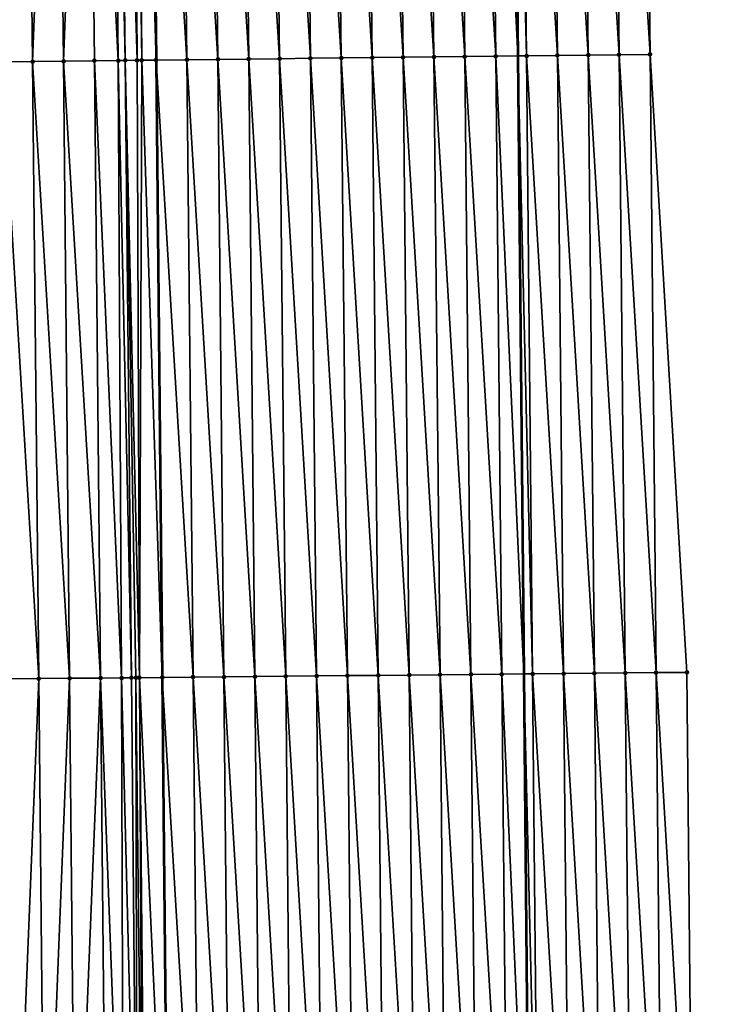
# Model space of a CAD drawing. Header units: feet. Extents: x 2007189 to 2022806, y 818621 to 837694.
# Tile 476 of 656: x 2011355 to 2011379, y 830837 to 830868. Entities that reach past the tile are written whole.
import ezdxf

# ---------------------------------------------------------------- set-up
doc = ezdxf.new("R2010")
doc.units = ezdxf.units.FT
doc.header["$MEASUREMENT"] = 0
for name, color, linetype, lineweight in [('EP_Travel Lane', 172, 'Continuous', 53), ('Road Shots', 141, 'Continuous', 100), ('Road X-Section', 40, 'Continuous', 13), ('STRIPING', 60, 'Continuous', 53)]:
    doc.layers.add(name, color=color, linetype=linetype, lineweight=lineweight)
doc.layers.add('I-77-MM17-21_SB-Surface-Border', color=7, linetype='Continuous')
doc.layers.add('I-77-MM17-21_SB-Surface-TIN', color=7, linetype='Continuous')

msp = doc.modelspace()

# ---------------------------------------------------------------- linework, layer by layer
at = {"layer": 'EP_Travel Lane'}
msp.add_polyline3d([(2011370.908511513, 830927.2307567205, 328.602918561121), (2011371.144487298, 830907.2326150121, 328.4649131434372), (2011371.380464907, 830887.2343187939, 328.3528500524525), (2011371.616442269, 830867.2360434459, 328.2372657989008), (2011371.806649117, 830847.2115100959, 328.1174788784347), (2011371.98681264, 830827.2126303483, 328.0052366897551), (2011372.16697453, 830807.2139318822, 327.8635609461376), (2011372.347138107, 830787.2150462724, 327.7522486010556), (2011372.527302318, 830767.2160901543, 327.6523888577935), (2011372.70746547, 830747.2172516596, 327.5334270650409), (2011372.887626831, 830727.218611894, 327.3822648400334), (2011373.067790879, 830707.2196739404, 327.2794187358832), (2011373.247952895, 830687.2209615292, 327.1400246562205)], dxfattribs=at)
at = {"layer": 'I-77-MM17-21_SB-Surface-Border', "color": 3, "linetype": 'Continuous', "lineweight": -3}
msp.add_polyline3d([(2011376.20511839, 830927.2924731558, 328.4337136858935), (2011375.434396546, 830907.2826045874, 328.3273162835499), (2011375.663608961, 830887.2842023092, 328.2200385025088), (2011375.892820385, 830867.2858864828, 328.0982354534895), (2011377.091119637, 830847.2631999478, 327.9437512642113), (2011377.282681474, 830827.2644417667, 327.8295090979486), (2011377.474241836, 830807.2658374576, 327.6902612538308), (2011377.665803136, 830787.2671353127, 327.5669049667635), (2011377.857365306, 830767.2683422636, 327.4583162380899), (2011378.048928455, 830747.2694470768, 327.3662446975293), (2011378.240488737, 830727.2708511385, 327.2256827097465), (2011378.43205001, 830707.2721518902, 327.1018280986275), (2011378.623611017, 830687.2734802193, 326.9735307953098)], dxfattribs=at)
at = {"layer": 'I-77-MM17-21_SB-Surface-TIN', "color": 128, "linetype": 'Continuous', "lineweight": -3}
for points in [[(2011366.664215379, 830887.1797180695, 328.4442729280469), (2011367.893359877, 830867.1929719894, 328.3042040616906), (2011367.664148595, 830887.1912754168, 328.4280801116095)], [(2011367.664148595, 830887.1912754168, 328.4280801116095), (2011368.893293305, 830867.204510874, 328.2911065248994), (2011368.664082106, 830887.2028071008, 328.4161908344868)], [(2011367.664148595, 830887.1912754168, 328.4280801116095), (2011367.893359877, 830867.1929719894, 328.3042040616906), (2011368.893293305, 830867.204510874, 328.2911065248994)], [(2011368.664082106, 830887.2028071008, 328.4161908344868), (2011369.893227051, 830867.2160220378, 328.282657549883), (2011369.664015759, 830887.2143263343, 328.4063894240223)], [(2011368.664082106, 830887.2028071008, 328.4161908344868), (2011368.893293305, 830867.204510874, 328.2911065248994), (2011369.893227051, 830867.2160220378, 328.282657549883)], [(2011369.664015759, 830887.2143263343, 328.4063894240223), (2011370.893159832, 830867.2276173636, 328.2600952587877), (2011370.663947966, 830887.2259717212, 328.3754330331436)], [(2011369.664015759, 830887.2143263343, 328.4063894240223), (2011369.893227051, 830867.2160220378, 328.282657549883), (2011370.893159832, 830867.2276173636, 328.2600952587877)], [(2011370.663947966, 830887.2259717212, 328.3754330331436), (2011371.616442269, 830867.2360434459, 328.2372657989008), (2011371.380464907, 830887.2343187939, 328.3528500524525)], [(2011370.663947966, 830887.2259717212, 328.3754330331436), (2011370.893159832, 830867.2276173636, 328.2600952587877), (2011371.616442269, 830867.2360434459, 328.2372657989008)], [(2011371.663880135, 830887.237620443, 328.3439174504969), (2011371.380464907, 830887.2343187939, 328.3528500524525), (2011371.893091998, 830867.2392663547, 328.2285337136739)], [(2011371.893091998, 830867.2392663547, 328.2285337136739), (2011371.380464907, 830887.2343187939, 328.3528500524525), (2011371.616442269, 830867.2360434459, 328.2372657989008)], [(2011371.663880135, 830887.237620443, 328.3439174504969), (2011372.893023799, 830867.2509471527, 328.1916383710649), (2011372.663812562, 830887.2492466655, 328.3161747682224)], [(2011371.663880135, 830887.237620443, 328.3439174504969), (2011371.893091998, 830867.2392663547, 328.2285337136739), (2011372.893023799, 830867.2509471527, 328.1916383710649)], [(2011372.663812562, 830887.2492466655, 328.3161747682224), (2011373.892956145, 830867.2625804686, 328.1627054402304), (2011373.663744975, 830887.2608741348, 328.288223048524)], [(2011372.663812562, 830887.2492466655, 328.3161747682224), (2011372.893023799, 830867.2509471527, 328.1916383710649), (2011373.892956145, 830867.2625804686, 328.1627054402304)], [(2011373.663744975, 830887.2608741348, 328.288223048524), (2011374.892888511, 830867.2742119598, 328.134078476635), (2011374.663677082, 830887.2725282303, 328.2558063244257)], [(2011373.663744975, 830887.2608741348, 328.288223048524), (2011373.892956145, 830867.2625804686, 328.1627054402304), (2011374.892888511, 830867.2742119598, 328.134078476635)], [(2011374.663677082, 830887.2725282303, 328.2558063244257), (2011375.892820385, 830867.2858864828, 328.0982354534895), (2011375.663608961, 830887.2842023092, 328.2200385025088)], [(2011374.663677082, 830887.2725282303, 328.2558063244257), (2011374.892888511, 830867.2742119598, 328.134078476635), (2011375.892820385, 830867.2858864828, 328.0982354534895)], [(2011354.665005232, 830887.0420377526, 328.4695778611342), (2011354.894216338, 830867.0437496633, 328.3431398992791), (2011355.664940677, 830887.0534006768, 328.4859883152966)], [(2011355.664940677, 830887.0534006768, 328.4859883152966), (2011354.894216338, 830867.0437496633, 328.3431398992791), (2011355.894151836, 830867.0551079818, 328.3603219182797)], [(2011355.664940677, 830887.0534006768, 328.4859883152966), (2011355.894151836, 830867.0551079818, 328.3603219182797), (2011356.664876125, 830887.0647633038, 328.5024485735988)], [(2011356.664876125, 830887.0647633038, 328.5024485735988), (2011355.894151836, 830867.0551079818, 328.3603219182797), (2011356.894087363, 830867.0664637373, 328.3779337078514)], [(2011356.664876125, 830887.0647633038, 328.5024485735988), (2011356.894087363, 830867.0664637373, 328.3779337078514), (2011357.664811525, 830887.0761301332, 328.5182041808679)], [(2011357.664811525, 830887.0761301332, 328.5182041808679), (2011356.894087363, 830867.0664637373, 328.3779337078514), (2011357.894022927, 830867.077816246, 328.3960899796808)], [(2011357.664811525, 830887.0761301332, 328.5182041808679), (2011358.664238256, 830867.0865796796, 328.4068903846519), (2011358.469668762, 830887.0852993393, 328.5275426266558)], [(2011357.664811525, 830887.0761301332, 328.5182041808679), (2011357.894022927, 830867.077816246, 328.3960899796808), (2011358.664238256, 830867.0865796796, 328.4068903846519)], [(2011358.469668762, 830887.0852993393, 328.5275426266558), (2011358.893958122, 830867.0892009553, 328.4088464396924), (2011358.664746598, 830887.0875254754, 328.5291783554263)], [(2011358.469668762, 830887.0852993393, 328.5275426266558), (2011358.664238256, 830867.0865796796, 328.4068903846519), (2011358.893958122, 830867.0892009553, 328.4088464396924)], [(2011358.664746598, 830887.0875254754, 328.5291783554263), (2011359.277817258, 830867.0935900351, 328.4106127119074), (2011359.15343362, 830887.0931149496, 328.5311284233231)], [(2011358.664746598, 830887.0875254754, 328.5291783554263), (2011358.893958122, 830867.0892009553, 328.4088464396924), (2011359.277817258, 830867.0935900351, 328.4106127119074)], [(2011359.15343362, 830887.0931149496, 328.5311284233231), (2011359.426664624, 830867.0952960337, 328.4106161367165), (2011359.279711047, 830887.0945617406, 328.5312193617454)], [(2011359.15343362, 830887.0931149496, 328.5311284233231), (2011359.277817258, 830867.0935900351, 328.4106127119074), (2011359.426664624, 830867.0952960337, 328.4106161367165)], [(2011359.279711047, 830887.0945617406, 328.5312193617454), (2011359.893884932, 830867.1006615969, 328.4088551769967), (2011359.664673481, 830887.0989796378, 328.5302744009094)], [(2011359.279711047, 830887.0945617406, 328.5312193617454), (2011359.426664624, 830867.0952960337, 328.4106161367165), (2011359.893884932, 830867.1006615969, 328.4088551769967)], [(2011360.664614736, 830887.1104913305, 328.5217519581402), (2011359.664673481, 830887.0989796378, 328.5302744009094), (2011360.893826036, 830867.1121864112, 328.3981315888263)], [(2011360.893826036, 830867.1121864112, 328.3981315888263), (2011359.664673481, 830887.0989796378, 328.5302744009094), (2011359.893884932, 830867.1006615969, 328.4088551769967)], [(2011360.664614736, 830887.1104913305, 328.5217519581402), (2011361.893759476, 830867.1237242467, 328.3852099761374), (2011361.664547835, 830887.1220588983, 328.5038452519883)], [(2011360.664614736, 830887.1104913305, 328.5217519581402), (2011360.893826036, 830867.1121864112, 328.3981315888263), (2011361.893759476, 830867.1237242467, 328.3852099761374)], [(2011361.664547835, 830887.1220588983, 328.5038452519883), (2011362.893692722, 830867.1352789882, 328.3694533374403), (2011362.664481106, 830887.1336115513, 328.4884396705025)], [(2011361.664547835, 830887.1220588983, 328.5038452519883), (2011361.893759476, 830867.1237242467, 328.3852099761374), (2011362.893692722, 830867.1352789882, 328.3694533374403)], [(2011362.664481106, 830887.1336115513, 328.4884396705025), (2011363.893626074, 830867.146824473, 328.3552490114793), (2011363.664414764, 830887.1451302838, 328.4787222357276)], [(2011362.664481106, 830887.1336115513, 328.4884396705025), (2011362.893692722, 830867.1352789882, 328.3694533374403), (2011363.893626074, 830867.146824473, 328.3552490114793)], [(2011363.664414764, 830887.1451302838, 328.4787222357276), (2011364.893559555, 830867.1583587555, 328.3429231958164), (2011364.664348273, 830887.1566621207, 328.4668073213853)], [(2011363.664414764, 830887.1451302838, 328.4787222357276), (2011363.893626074, 830867.146824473, 328.3552490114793), (2011364.893559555, 830867.1583587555, 328.3429231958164)], [(2011364.664348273, 830887.1566621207, 328.4668073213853), (2011365.893493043, 830867.1698924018, 328.3307040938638), (2011365.664281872, 830887.1681860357, 328.4562208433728)], [(2011364.664348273, 830887.1566621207, 328.4668073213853), (2011364.893559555, 830867.1583587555, 328.3429231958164), (2011365.893493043, 830867.1698924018, 328.3307040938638)], [(2011365.664281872, 830887.1681860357, 328.4562208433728), (2011366.893426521, 830867.1814268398, 328.31835219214), (2011366.664215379, 830887.1797180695, 328.4442729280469)], [(2011365.664281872, 830887.1681860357, 328.4562208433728), (2011365.893493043, 830867.1698924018, 328.3307040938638), (2011366.893426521, 830867.1814268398, 328.31835219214)], [(2011366.664215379, 830887.1797180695, 328.4442729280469), (2011366.893426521, 830867.1814268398, 328.31835219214), (2011367.893359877, 830867.1929719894, 328.3042040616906)], [(2011359.091965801, 830847.0886555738, 328.2900745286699), (2011358.893958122, 830867.0892009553, 328.4088464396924), (2011358.664238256, 830867.0865796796, 328.4068903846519)], [(2011359.350793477, 830847.0911279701, 328.2911821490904), (2011359.277817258, 830867.0935900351, 328.4106127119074), (2011358.893958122, 830867.0892009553, 328.4088464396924)], [(2011359.091965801, 830847.0886555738, 328.2900745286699), (2011359.240988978, 830847.0900775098, 328.2909677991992), (2011358.893958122, 830867.0892009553, 328.4088464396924)], [(2011359.240988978, 830847.0900775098, 328.2909677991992), (2011359.350793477, 830847.0911279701, 328.2911821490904), (2011358.893958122, 830867.0892009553, 328.4088464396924)], [(2011359.350793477, 830847.0911279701, 328.2911821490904), (2011359.426664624, 830867.0952960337, 328.4106161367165), (2011359.277817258, 830867.0935900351, 328.4106127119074)], [(2011359.350793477, 830847.0911279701, 328.2911821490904), (2011360.091912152, 830847.0982547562, 328.2866677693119), (2011359.426664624, 830867.0952960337, 328.4106161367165)], [(2011359.426664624, 830867.0952960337, 328.4106161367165), (2011360.091912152, 830847.0982547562, 328.2866677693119), (2011359.893884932, 830867.1006615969, 328.4088551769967)], [(2011361.091873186, 830847.1079028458, 328.2753549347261), (2011360.893826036, 830867.1121864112, 328.3981315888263), (2011359.893884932, 830867.1006615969, 328.4088551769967)], [(2011361.091873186, 830847.1079028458, 328.2753549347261), (2011359.893884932, 830867.1006615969, 328.4088551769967), (2011360.091912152, 830847.0982547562, 328.2866677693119)], [(2011362.091826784, 830847.1175364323, 328.2663817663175), (2011361.893759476, 830867.1237242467, 328.3852099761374), (2011360.893826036, 830867.1121864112, 328.3981315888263)], [(2011361.091873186, 830847.1079028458, 328.2753549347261), (2011362.091826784, 830847.1175364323, 328.2663817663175), (2011360.893826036, 830867.1121864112, 328.3981315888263)], [(2011363.091779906, 830847.1272196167, 328.2493669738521), (2011362.893692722, 830867.1352789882, 328.3694533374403), (2011361.893759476, 830867.1237242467, 328.3852099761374)], [(2011362.091826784, 830847.1175364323, 328.2663817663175), (2011363.091779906, 830847.1272196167, 328.2493669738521), (2011361.893759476, 830867.1237242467, 328.3852099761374)], [(2011364.091733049, 830847.1369006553, 328.232700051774), (2011363.893626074, 830867.146824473, 328.3552490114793), (2011362.893692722, 830867.1352789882, 328.3694533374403)], [(2011363.091779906, 830847.1272196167, 328.2493669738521), (2011364.091733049, 830847.1369006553, 328.232700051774), (2011362.893692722, 830867.1352789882, 328.3694533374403)], [(2011365.091686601, 830847.146539, 328.2229554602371), (2011364.893559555, 830867.1583587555, 328.3429231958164), (2011363.893626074, 830867.146824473, 328.3552490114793)], [(2011364.091733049, 830847.1369006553, 328.232700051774), (2011365.091686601, 830847.146539, 328.2229554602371), (2011363.893626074, 830867.146824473, 328.3552490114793)], [(2011366.091640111, 830847.156181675, 328.2125087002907), (2011365.893493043, 830867.1698924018, 328.3307040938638), (2011364.893559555, 830867.1583587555, 328.3429231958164)], [(2011365.091686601, 830847.146539, 328.2229554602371), (2011366.091640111, 830847.156181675, 328.2125087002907), (2011364.893559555, 830867.1583587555, 328.3429231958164)], [(2011367.091593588, 830847.1658278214, 328.2014991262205), (2011366.893426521, 830867.1814268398, 328.31835219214), (2011365.893493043, 830867.1698924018, 328.3307040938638)], [(2011366.091640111, 830847.156181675, 328.2125087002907), (2011367.091593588, 830847.1658278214, 328.2014991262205), (2011365.893493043, 830867.1698924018, 328.3307040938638)], [(2011368.091546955, 830847.175485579, 328.1886069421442), (2011367.893359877, 830867.1929719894, 328.3042040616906), (2011366.893426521, 830867.1814268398, 328.31835219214)], [(2011367.091593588, 830847.1658278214, 328.2014991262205), (2011368.091546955, 830847.175485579, 328.1886069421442), (2011366.893426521, 830867.1814268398, 328.31835219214)], [(2011369.091500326, 830847.1851427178, 328.1758151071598), (2011368.893293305, 830867.204510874, 328.2911065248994), (2011367.893359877, 830867.1929719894, 328.3042040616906)], [(2011368.091546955, 830847.175485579, 328.1886069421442), (2011369.091500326, 830847.1851427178, 328.1758151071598), (2011367.893359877, 830867.1929719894, 328.3042040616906)], [(2011370.091453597, 830847.1948103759, 328.1613176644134), (2011369.893227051, 830867.2160220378, 328.282657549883), (2011368.893293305, 830867.204510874, 328.2911065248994)], [(2011369.091500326, 830847.1851427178, 328.1758151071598), (2011370.091453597, 830847.1948103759, 328.1613176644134), (2011368.893293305, 830867.204510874, 328.2911065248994)], [(2011371.091406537, 830847.2045127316, 328.1411944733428), (2011370.893159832, 830867.2276173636, 328.2600952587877), (2011369.893227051, 830867.2160220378, 328.282657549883)], [(2011370.091453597, 830847.1948103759, 328.1613176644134), (2011371.091406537, 830847.2045127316, 328.1411944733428), (2011369.893227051, 830867.2160220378, 328.282657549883)], [(2011370.893159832, 830867.2276173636, 328.2600952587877), (2011371.806649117, 830847.2115100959, 328.1174788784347), (2011371.616442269, 830867.2360434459, 328.2372657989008)], [(2011371.091406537, 830847.2045127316, 328.1411944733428), (2011371.806649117, 830847.2115100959, 328.1174788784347), (2011370.893159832, 830867.2276173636, 328.2600952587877)], [(2011372.091358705, 830847.214295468, 328.1080386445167), (2011371.893091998, 830867.2392663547, 328.2285337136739), (2011371.616442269, 830867.2360434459, 328.2372657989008)], [(2011372.091358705, 830847.214295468, 328.1080386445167), (2011371.616442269, 830867.2360434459, 328.2372657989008), (2011371.806649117, 830847.2115100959, 328.1174788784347)], [(2011373.091311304, 830847.2240332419, 328.0821728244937), (2011372.893023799, 830867.2509471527, 328.1916383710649), (2011371.893091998, 830867.2392663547, 328.2285337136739)], [(2011372.091358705, 830847.214295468, 328.1080386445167), (2011373.091311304, 830847.2240332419, 328.0821728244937), (2011371.893091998, 830867.2392663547, 328.2285337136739)], [(2011374.091263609, 830847.2338017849, 328.0513182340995), (2011373.892956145, 830867.2625804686, 328.1627054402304), (2011372.893023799, 830867.2509471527, 328.1916383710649)], [(2011373.091311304, 830847.2240332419, 328.0821728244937), (2011374.091263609, 830847.2338017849, 328.0513182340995), (2011372.893023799, 830867.2509471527, 328.1916383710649)], [(2011375.091215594, 830847.2436037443, 328.0150456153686), (2011374.892888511, 830867.2742119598, 328.134078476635), (2011373.892956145, 830867.2625804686, 328.1627054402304)], [(2011374.091263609, 830847.2338017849, 328.0513182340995), (2011375.091215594, 830847.2436037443, 328.0150456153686), (2011373.892956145, 830867.2625804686, 328.1627054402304)], [(2011376.091167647, 830847.2533985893, 327.9799264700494), (2011375.892820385, 830867.2858864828, 328.0982354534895), (2011374.892888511, 830867.2742119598, 328.134078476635)], [(2011375.091215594, 830847.2436037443, 328.0150456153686), (2011376.091167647, 830847.2533985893, 327.9799264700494), (2011374.892888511, 830867.2742119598, 328.134078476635)], [(2011376.091167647, 830847.2533985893, 327.9799264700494), (2011377.091119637, 830847.2631999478, 327.9437512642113), (2011375.892820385, 830867.2858864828, 328.0982354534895)], [(2011356.09210045, 830847.0602306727, 328.2398397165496), (2011355.894151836, 830867.0551079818, 328.3603219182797), (2011354.894216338, 830867.0437496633, 328.3431398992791)], [(2011355.092145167, 830847.0507731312, 328.2202694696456), (2011356.09210045, 830847.0602306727, 328.2398397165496), (2011354.894216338, 830867.0437496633, 328.3431398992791)], [(2011357.092055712, 830847.0696904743, 328.2590435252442), (2011356.894087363, 830867.0664637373, 328.3779337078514), (2011355.894151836, 830867.0551079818, 328.3603219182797)], [(2011356.09210045, 830847.0602306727, 328.2398397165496), (2011357.092055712, 830847.0696904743, 328.2590435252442), (2011355.894151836, 830867.0551079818, 328.3603219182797)], [(2011358.092010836, 830847.0791647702, 328.2758972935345), (2011357.894022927, 830867.077816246, 328.3960899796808), (2011356.894087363, 830867.0664637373, 328.3779337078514)], [(2011357.092055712, 830847.0696904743, 328.2590435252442), (2011358.092010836, 830847.0791647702, 328.2758972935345), (2011356.894087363, 830867.0664637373, 328.3779337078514)], [(2011358.77310541, 830847.085623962, 328.2864023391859), (2011358.664238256, 830867.0865796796, 328.4068903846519), (2011357.894022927, 830867.077816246, 328.3960899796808)], [(2011358.092010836, 830847.0791647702, 328.2758972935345), (2011358.77310541, 830847.085623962, 328.2864023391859), (2011357.894022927, 830867.077816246, 328.3960899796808)], [(2011358.77310541, 830847.085623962, 328.2864023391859), (2011359.091965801, 830847.0886555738, 328.2900745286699), (2011358.664238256, 830867.0865796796, 328.4068903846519)], [(2011355.092145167, 830847.0507731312, 328.2202694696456), (2011355.28370883, 830827.0518241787, 328.1369252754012), (2011356.09210045, 830847.0602306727, 328.2398397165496)], [(2011356.09210045, 830847.0602306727, 328.2398397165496), (2011355.28370883, 830827.0518241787, 328.1369252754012), (2011356.283663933, 830827.0613006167, 328.1534332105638)], [(2011356.09210045, 830847.0602306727, 328.2398397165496), (2011356.283663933, 830827.0613006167, 328.1534332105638), (2011357.092055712, 830847.0696904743, 328.2590435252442)], [(2011357.092055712, 830847.0696904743, 328.2590435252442), (2011356.283663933, 830827.0613006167, 328.1534332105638), (2011357.283618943, 830827.0707867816, 328.1683640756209)], [(2011357.092055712, 830847.0696904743, 328.2590435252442), (2011357.283618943, 830827.0707867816, 328.1683640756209), (2011358.092010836, 830847.0791647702, 328.2758972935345)], [(2011358.092010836, 830847.0791647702, 328.2758972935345), (2011357.283618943, 830827.0707867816, 328.1683640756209), (2011358.283573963, 830827.080271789, 328.1834825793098)], [(2011358.092010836, 830847.0791647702, 328.2758972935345), (2011358.841588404, 830827.0855669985, 328.1915626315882), (2011358.77310541, 830847.085623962, 328.2864023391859)], [(2011358.092010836, 830847.0791647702, 328.2758972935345), (2011358.283573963, 830827.080271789, 328.1834825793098), (2011358.841588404, 830827.0855669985, 328.1915626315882)], [(2011358.77310541, 830847.085623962, 328.2864023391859), (2011359.28352883, 830827.0897728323, 328.1960011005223), (2011359.091965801, 830847.0886555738, 328.2900745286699)], [(2011358.77310541, 830847.085623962, 328.2864023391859), (2011358.841588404, 830827.0855669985, 328.1915626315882), (2011359.28352883, 830827.0897728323, 328.1960011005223)], [(2011359.091965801, 830847.0886555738, 328.2900745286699), (2011359.28352883, 830827.0897728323, 328.1960011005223), (2011359.240988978, 830847.0900775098, 328.2909677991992)], [(2011359.240988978, 830847.0900775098, 328.2909677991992), (2011359.458608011, 830827.0914465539, 328.1965373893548), (2011359.350793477, 830847.0911279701, 328.2911821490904)], [(2011359.240988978, 830847.0900775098, 328.2909677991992), (2011359.28352883, 830827.0897728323, 328.1960011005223), (2011359.458608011, 830827.0914465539, 328.1965373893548)], [(2011359.350793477, 830847.0911279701, 328.2911821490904), (2011360.283475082, 830827.0993823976, 328.1909124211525), (2011360.091912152, 830847.0982547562, 328.2866677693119)], [(2011359.350793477, 830847.0911279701, 328.2911821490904), (2011359.543842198, 830827.0922628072, 328.1965663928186), (2011360.283475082, 830827.0993823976, 328.1909124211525)], [(2011359.350793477, 830847.0911279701, 328.2911821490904), (2011359.458608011, 830827.0914465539, 328.1965373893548), (2011359.543842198, 830827.0922628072, 328.1965663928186)], [(2011361.091873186, 830847.1079028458, 328.2753549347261), (2011360.091912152, 830847.0982547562, 328.2866677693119), (2011361.283435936, 830827.1090492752, 328.1765548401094)], [(2011361.283435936, 830827.1090492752, 328.1765548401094), (2011360.091912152, 830847.0982547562, 328.2866677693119), (2011360.283475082, 830827.0993823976, 328.1909124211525)], [(2011361.091873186, 830847.1079028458, 328.2753549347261), (2011362.283388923, 830827.1187466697, 328.1572375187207), (2011362.091826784, 830847.1175364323, 328.2663817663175)], [(2011361.091873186, 830847.1079028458, 328.2753549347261), (2011361.283435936, 830827.1090492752, 328.1765548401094), (2011362.283388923, 830827.1187466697, 328.1572375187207)], [(2011362.091826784, 830847.1175364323, 328.2663817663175), (2011363.283341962, 830827.1284384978, 328.138822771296), (2011363.091779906, 830847.1272196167, 328.2493669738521)], [(2011362.091826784, 830847.1175364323, 328.2663817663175), (2011362.283388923, 830827.1187466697, 328.1572375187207), (2011363.283341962, 830827.1284384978, 328.138822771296)], [(2011363.091779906, 830847.1272196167, 328.2493669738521), (2011364.28329522, 830827.1381075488, 328.1241010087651), (2011364.091733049, 830847.1369006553, 328.232700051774)], [(2011363.091779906, 830847.1272196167, 328.2493669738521), (2011363.283341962, 830827.1284384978, 328.138822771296), (2011364.28329522, 830827.1381075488, 328.1241010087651)], [(2011364.091733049, 830847.1369006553, 328.232700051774), (2011365.2832485, 830827.1477742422, 328.1097615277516), (2011365.091686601, 830847.146539, 328.2229554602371)], [(2011364.091733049, 830847.1369006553, 328.232700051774), (2011364.28329522, 830827.1381075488, 328.1241010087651), (2011365.2832485, 830827.1477742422, 328.1097615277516)], [(2011365.091686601, 830847.146539, 328.2229554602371), (2011366.283202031, 830827.157414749, 328.0996678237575), (2011366.091640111, 830847.156181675, 328.2125087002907)], [(2011365.091686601, 830847.146539, 328.2229554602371), (2011365.2832485, 830827.1477742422, 328.1097615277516), (2011366.283202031, 830827.157414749, 328.0996678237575)], [(2011366.091640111, 830847.156181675, 328.2125087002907), (2011367.283155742, 830827.1670364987, 328.0926153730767), (2011367.091593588, 830847.1658278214, 328.2014991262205)], [(2011366.091640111, 830847.156181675, 328.2125087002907), (2011366.283202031, 830827.157414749, 328.0996678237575), (2011367.283155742, 830827.1670364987, 328.0926153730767)], [(2011367.091593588, 830847.1658278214, 328.2014991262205), (2011368.283109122, 830827.1766928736, 328.0799488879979), (2011368.091546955, 830847.175485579, 328.1886069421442)], [(2011367.091593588, 830847.1658278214, 328.2014991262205), (2011367.283155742, 830827.1670364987, 328.0926153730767), (2011368.283109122, 830827.1766928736, 328.0799488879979)], [(2011368.091546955, 830847.175485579, 328.1886069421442), (2011369.283062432, 830827.1863564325, 328.0661175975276), (2011369.091500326, 830847.1851427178, 328.1758151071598)], [(2011368.091546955, 830847.175485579, 328.1886069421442), (2011368.283109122, 830827.1766928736, 328.0799488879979), (2011369.283062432, 830827.1863564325, 328.0661175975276)], [(2011369.091500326, 830847.1851427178, 328.1758151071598), (2011370.283015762, 830827.196017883, 328.0526281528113), (2011370.091453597, 830847.1948103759, 328.1613176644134)], [(2011369.091500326, 830847.1851427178, 328.1758151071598), (2011369.283062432, 830827.1863564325, 328.0661175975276), (2011370.283015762, 830827.196017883, 328.0526281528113)], [(2011370.091453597, 830847.1948103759, 328.1613176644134), (2011371.282968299, 830827.205762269, 328.0256918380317), (2011371.091406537, 830847.2045127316, 328.1411944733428)], [(2011370.091453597, 830847.1948103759, 328.1613176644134), (2011370.283015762, 830827.196017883, 328.0526281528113), (2011371.282968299, 830827.205762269, 328.0256918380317)], [(2011371.091406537, 830847.2045127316, 328.1411944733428), (2011371.98681264, 830827.2126303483, 328.0052366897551), (2011371.806649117, 830847.2115100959, 328.1174788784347)], [(2011371.091406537, 830847.2045127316, 328.1411944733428), (2011371.282968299, 830827.205762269, 328.0256918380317), (2011371.98681264, 830827.2126303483, 328.0052366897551)], [(2011372.091358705, 830847.214295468, 328.1080386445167), (2011371.806649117, 830847.2115100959, 328.1174788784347), (2011372.282920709, 830827.2155197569, 327.9966311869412)], [(2011372.282920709, 830827.2155197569, 327.9966311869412), (2011371.806649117, 830847.2115100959, 328.1174788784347), (2011371.98681264, 830827.2126303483, 328.0052366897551)], [(2011372.091358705, 830847.214295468, 328.1080386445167), (2011373.282872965, 830827.2252934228, 327.9649474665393), (2011373.091311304, 830847.2240332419, 328.0821728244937)], [(2011372.091358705, 830847.214295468, 328.1080386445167), (2011372.282920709, 830827.2155197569, 327.9966311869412), (2011373.282872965, 830827.2252934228, 327.9649474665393)], [(2011373.091311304, 830847.2240332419, 328.0821728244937), (2011374.282825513, 830827.2350366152, 327.9382046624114), (2011374.091263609, 830847.2338017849, 328.0513182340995)], [(2011373.091311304, 830847.2240332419, 328.0821728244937), (2011373.282872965, 830827.2252934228, 327.9649474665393), (2011374.282825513, 830827.2350366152, 327.9382046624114)], [(2011374.091263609, 830847.2338017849, 328.0513182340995), (2011375.282777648, 830827.2448228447, 327.9044839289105), (2011375.091215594, 830847.2436037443, 328.0150456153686)], [(2011374.091263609, 830847.2338017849, 328.0513182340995), (2011374.282825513, 830827.2350366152, 327.9382046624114), (2011375.282777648, 830827.2448228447, 327.9044839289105)], [(2011375.091215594, 830847.2436037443, 328.0150456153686), (2011376.282729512, 830827.2546374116, 327.8661686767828), (2011376.091167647, 830847.2533985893, 327.9799264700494)], [(2011375.091215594, 830847.2436037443, 328.0150456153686), (2011375.282777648, 830827.2448228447, 327.9044839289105), (2011376.282729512, 830827.2546374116, 327.8661686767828)], [(2011376.091167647, 830847.2533985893, 327.9799264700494), (2011377.282681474, 830827.2644417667, 327.8295090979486), (2011377.091119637, 830847.2631999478, 327.9437512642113)], [(2011376.091167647, 830847.2533985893, 327.9799264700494), (2011376.282729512, 830827.2546374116, 327.8661686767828), (2011377.282681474, 830827.2644417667, 327.8295090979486)]]:
    msp.add_3dface(points, dxfattribs=at)
at = {"layer": 'Road Shots', "lineweight": 100}
for p in [(2011358.893958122, 830867.0892009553, 328.4088464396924), (2011359.277817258, 830867.0935900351, 328.4106127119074), (2011359.426664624, 830867.0952960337, 328.4106161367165), (2011359.893892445, 830867.1006616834, 328.4088551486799), (2011360.893826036, 830867.1121864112, 328.3981315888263), (2011361.893759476, 830867.1237242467, 328.3852099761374), (2011362.893692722, 830867.1352789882, 328.3694533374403), (2011363.893626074, 830867.146824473, 328.3552490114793), (2011364.893559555, 830867.1583587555, 328.3429231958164), (2011365.893493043, 830867.1698924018, 328.3307040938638), (2011366.893426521, 830867.1814268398, 328.31835219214), (2011367.893359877, 830867.1929719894, 328.3042040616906), (2011368.893293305, 830867.204510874, 328.2911065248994), (2011369.893227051, 830867.2160220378, 328.282657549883), (2011370.893159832, 830867.2276173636, 328.2600952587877), (2011371.893091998, 830867.2392663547, 328.2285337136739), (2011372.893023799, 830867.2509471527, 328.1916383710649), (2011373.892956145, 830867.2625804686, 328.1627054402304), (2011374.892888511, 830867.2742119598, 328.134078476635), (2011375.892820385, 830867.2858864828, 328.0982354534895), (2011355.894151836, 830867.0551079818, 328.3603219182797), (2011356.894087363, 830867.0664637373, 328.3779337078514), (2011357.894022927, 830867.077816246, 328.3960899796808), (2011358.664238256, 830867.0865796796, 328.4068903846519), (2011356.09210045, 830847.0602306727, 328.2398397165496), (2011357.092055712, 830847.0696904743, 328.2590435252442), (2011358.092010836, 830847.0791647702, 328.2758972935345), (2011358.77310541, 830847.085623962, 328.2864023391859), (2011359.091965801, 830847.0886555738, 328.2900745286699), (2011359.240988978, 830847.0900775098, 328.2909677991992), (2011359.350793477, 830847.0911279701, 328.2911821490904), (2011360.091919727, 830847.0982548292, 328.2866677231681), (2011361.091873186, 830847.1079028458, 328.2753549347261), (2011362.091826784, 830847.1175364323, 328.2663817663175), (2011363.091779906, 830847.1272196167, 328.2493669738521), (2011364.091733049, 830847.1369006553, 328.232700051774), (2011365.091686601, 830847.146539, 328.2229554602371), (2011366.091640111, 830847.156181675, 328.2125087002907), (2011367.091593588, 830847.1658278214, 328.2014991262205), (2011368.091546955, 830847.175485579, 328.1886069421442), (2011369.091500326, 830847.1851427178, 328.1758151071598), (2011370.091453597, 830847.1948103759, 328.1613176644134), (2011371.091406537, 830847.2045127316, 328.1411944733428), (2011372.091358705, 830847.214295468, 328.1080386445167), (2011373.091311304, 830847.2240332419, 328.0821728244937), (2011374.091263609, 830847.2338017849, 328.0513182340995), (2011375.091215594, 830847.2436037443, 328.0150456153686), (2011376.091167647, 830847.2533985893, 327.9799264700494), (2011377.091119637, 830847.2631999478, 327.9437512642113)]:
    msp.add_point(p, dxfattribs=at)
at = {"layer": 'Road X-Section', "extrusion": (-0.01146057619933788, 0.9999165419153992, 0.005963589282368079), "elevation": 807748.3732521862, "flags": 128}
msp.add_lwpolyline([(-2020766.17906734, -4489.061132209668), (-2020765.17906734, -4489.025288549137), (-2020764.17906734, -4488.996661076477), (-2020763.179067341, -4488.967727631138), (-2020762.179067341, -4488.930831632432), (-2020761.17906734, -4488.899269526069), (-2020760.17906734, -4488.876706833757), (-2020759.179067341, -4488.868257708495), (-2020758.17906734, -4488.855159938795), (-2020757.17906734, -4488.841011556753), (-2020756.17906734, -4488.828659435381), (-2020755.179067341, -4488.816440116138), (-2020754.179067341, -4488.804114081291), (-2020753.179067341, -4488.789909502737), (-2020752.179067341, -4488.774152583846), (-2020751.17906734, -4488.761230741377), (-2020750.179067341, -4488.750506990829), (-2020749.711808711, -4488.748745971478), (-2020749.562951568, -4488.748749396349), (-2020749.17906734, -4488.750515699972), (-2020748.949332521, -4488.752471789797), (-2020748.17906734, -4488.763272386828), (-2020747.17906734, -4488.781428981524), (-2020746.179067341, -4488.799041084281), (-2020745.179067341, -4488.816223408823), (-2020744.17906734, -4488.833081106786), (-2020743.17906734, -4488.850992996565), (-2020742.17906734, -4488.868815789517), (-2020741.179067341, -4488.886903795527), (-2020740.17906734, -4488.903809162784), (-2020739.179067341, -4488.922360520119), (-2020738.179067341, -4488.943057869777), (-2020737.179067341, -4488.96641739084), (-2020736.17906734, -4488.988487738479), (-2020735.179067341, -4489.008585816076), (-2020734.179067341, -4489.027274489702), (-2020733.179067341, -4489.044714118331), (-2020732.17906734, -4489.061187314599), (-2020731.17906734, -4489.076777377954), (-2020730.17906734, -4489.091812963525), (-2020729.17906734, -4489.105750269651), (-2020728.17906734, -4489.120193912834), (-2020727.17906734, -4489.137324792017), (-2020726.17906734, -4489.159326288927), (-2020725.17906734, -4489.186085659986), (-2020724.651237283, -4489.201717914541)], dxfattribs=at)
at = {"layer": 'Road X-Section', "extrusion": (-0.009578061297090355, 0.999935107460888, 0.006167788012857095), "elevation": 811530.2770286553, "flags": 128}
msp.add_lwpolyline([(-2019242.881757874, -4677.491933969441), (-2019241.881757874, -4677.455758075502), (-2019240.881757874, -4677.420638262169), (-2019239.881757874, -4677.384364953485), (-2019238.881757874, -4677.353509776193), (-2019237.881757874, -4677.327643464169), (-2019236.881757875, -4677.294487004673), (-2019235.881757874, -4677.274363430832), (-2019234.881757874, -4677.259865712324), (-2019233.881757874, -4677.247073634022), (-2019232.881757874, -4677.234181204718), (-2019231.881757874, -4677.223171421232), (-2019230.881757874, -4677.212724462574), (-2019229.881757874, -4677.202979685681), (-2019228.881757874, -4677.186312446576), (-2019227.881757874, -4677.169297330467), (-2019226.881757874, -4677.160323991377), (-2019225.881757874, -4677.14901098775), (-2019225.140597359, -4677.144496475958), (-2019225.030787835, -4677.144710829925), (-2019224.881757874, -4677.145604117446), (-2019224.562883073, -4677.149276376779), (-2019223.881757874, -4677.159781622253), (-2019222.881757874, -4677.176635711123), (-2019221.881757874, -4677.195839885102), (-2019220.881757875, -4677.215410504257), (-2019219.881757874, -4677.233288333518), (-2019218.881757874, -4677.25277327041), (-2019217.881757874, -4677.273442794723), (-2019216.881757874, -4677.291725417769), (-2019215.881757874, -4677.308613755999), (-2019214.881757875, -4677.327792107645), (-2019213.881757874, -4677.348782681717), (-2019212.881757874, -4677.370723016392), (-2019211.881757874, -4677.392222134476), (-2019210.881757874, -4677.410657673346), (-2019209.881757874, -4677.42539022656), (-2019208.881757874, -4677.440778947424), (-2019207.881757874, -4677.457725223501), (-2019206.881757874, -4677.474782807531), (-2019205.881757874, -4677.490995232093), (-2019204.881757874, -4677.506875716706), (-2019203.881757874, -4677.523195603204), (-2019202.881757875, -4677.540547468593), (-2019201.881757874, -4677.563412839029), (-2019200.881757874, -4677.591933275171), (-2019199.881757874, -4677.625113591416), (-2019198.946311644, -4677.659299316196)], dxfattribs=at)
at = {"layer": 'STRIPING'}
msp.add_polyline3d([(2011359.206250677, 830927.0956071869, 328.7745422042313), (2011359.435461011, 830907.0973865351, 328.636790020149), (2011359.664673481, 830887.0989796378, 328.5302744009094), (2011359.893884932, 830867.1006615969, 328.4088551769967), (2011360.091912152, 830847.0982547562, 328.2866677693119), (2011360.283475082, 830827.0993823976, 328.1909124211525), (2011360.475035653, 830807.1007563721, 328.0552112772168), (2011360.666597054, 830787.1020437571, 327.9335525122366), (2011360.858158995, 830767.103274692, 327.821049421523), (2011361.049720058, 830747.104597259, 327.6936848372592), (2011361.241279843, 830727.1060533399, 327.5446757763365), (2011361.43284161, 830707.1073025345, 327.4292060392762), (2011361.624402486, 830687.1086446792, 327.2986687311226)], dxfattribs=at)

doc.saveas('drawing.dxf')
